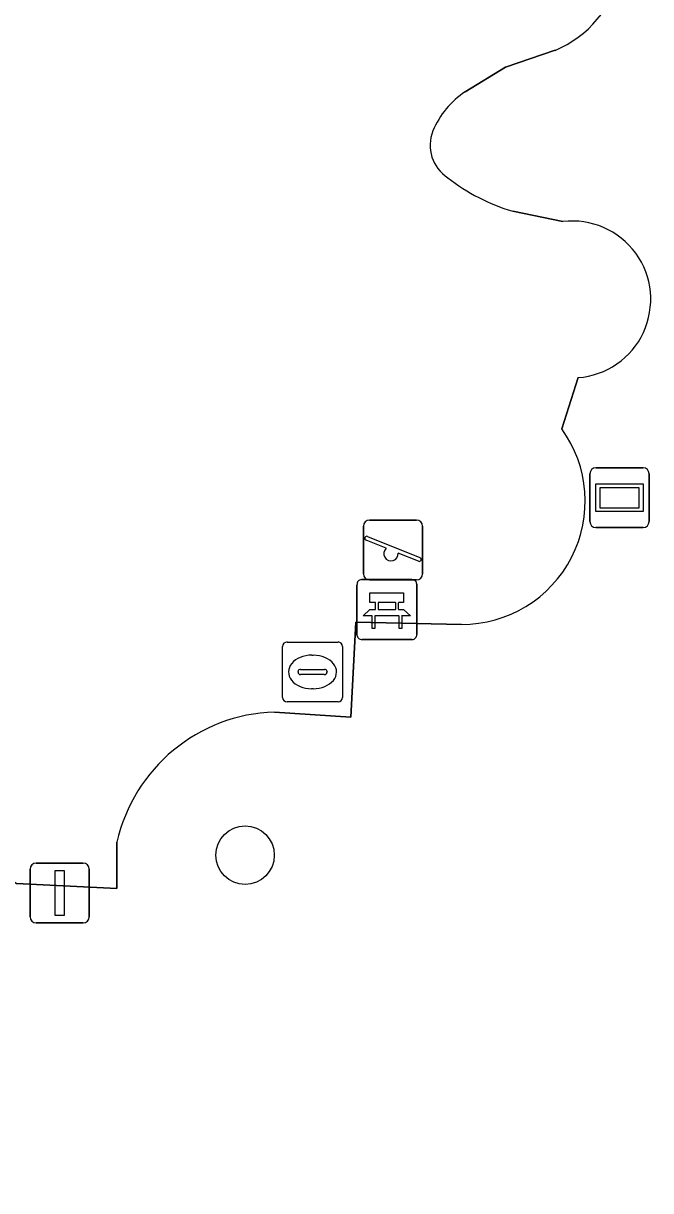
# Model space of a CAD drawing. Extents: x 160732 to 162107, y 387428 to 388479.
# Drawn here: x 160887.87 to 160898.36, y 387840.77 to 387860.28 of the extents above; entities that cross this region are included whole.
import ezdxf

# ---------------------------------------------------------------- set-up
doc = ezdxf.new("R2010")
doc.units = 0
for name, color, linetype in [('IMGEO_Afsluitpaal', 7, 'Continuous'), ('IMGEO_Bank', 7, 'Continuous'), ('IMGEO_Boom', 7, 'Continuous'), ('IMGEO_Brandkraan', 7, 'Continuous'), ('IMGEO_Groenvoorziening', 7, 'Continuous'), ('IMGEO_Informatiebord', 7, 'Continuous'), ('IMGEO_Speelvoorziening', 7, 'Continuous'), ('IMGEO_Voetpad_open', 7, 'Continuous')]:
    doc.layers.add(name, color=color, linetype=linetype)

msp = doc.modelspace()

# ---------------------------------------------------------------- linework, layer by layer
at = {"layer": 'IMGEO_Afsluitpaal'}
for p, q in [((160888.087, 387846.248), (160888.877, 387846.248)), ((160888.877, 387846.248), (160888.087, 387846.248)), ((160887.987, 387845.348), (160887.987, 387846.148)), ((160887.987, 387846.148), (160887.987, 387845.348)), ((160888.977, 387846.148), (160888.977, 387845.348)), ((160888.977, 387845.348), (160888.977, 387846.148)), ((160888.877, 387845.248), (160888.087, 387845.248)), ((160888.087, 387845.248), (160888.877, 387845.248))]:
    msp.add_line(p, q, dxfattribs=at)
msp.add_lwpolyline([(160888.407, 387846.123), (160888.557, 387846.123), (160888.557, 387845.373), (160888.407, 387845.373), (160888.407, 387846.123)], dxfattribs=at)
for centre, start, end in [((160888.087, 387846.148), 90, 180), ((160888.087, 387846.148), 90, 180), ((160888.877, 387846.148), 0, 90), ((160888.877, 387846.148), 360, 90), ((160888.087, 387845.348), 180, 270), ((160888.087, 387845.348), 180, 270), ((160888.877, 387845.348), 270, 0), ((160888.877, 387845.348), 270, 0)]:
    msp.add_arc(centre, 0.1, start, end, dxfattribs=at)
at = {"layer": 'IMGEO_Bank'}
for p, q in [((160893.452, 387850.058), (160893.452, 387850.899)), ((160893.452, 387850.899), (160893.452, 387850.058)), ((160893.527, 387850.983), (160894.368, 387850.983)), ((160894.368, 387850.983), (160893.527, 387850.983)), ((160894.452, 387850.908), (160894.452, 387850.067)), ((160894.452, 387850.067), (160894.452, 387850.908)), ((160893.761, 387850.489), (160893.761, 387850.595)), ((160893.805, 387850.595), (160893.805, 387850.489)), ((160894.093, 387850.601), (160893.811, 387850.601)), ((160893.811, 387850.483), (160894.093, 387850.483)), ((160894.099, 387850.489), (160894.099, 387850.595)), ((160894.143, 387850.595), (160894.143, 387850.489)), ((160894.149, 387850.381), (160893.756, 387850.381)), ((160894.377, 387849.983), (160893.536, 387849.983)), ((160893.536, 387849.983), (160894.377, 387849.983))]:
    msp.add_line(p, q, dxfattribs=at)
for points in [[(160893.755, 387850.601), (160893.669, 387850.601), (160893.669, 387850.762), (160894.232, 387850.762), (160894.232, 387850.601), (160894.149, 387850.601)], [(160893.699, 387850.381), (160893.557, 387850.381), (160893.669, 387850.483), (160893.755, 387850.483)], [(160894.149, 387850.483), (160894.232, 387850.483), (160894.344, 387850.381), (160894.205, 387850.381)], [(160893.749, 387850.374), (160893.749, 387850.167), (160893.706, 387850.167), (160893.706, 387850.374)], [(160894.199, 387850.374), (160894.199, 387850.167), (160894.155, 387850.167), (160894.155, 387850.374)]]:
    msp.add_lwpolyline(points, dxfattribs=at)
for centre, radius, start, end in [((160893.53, 387850.905), 0.0779, 92.4484, 184.2845), ((160893.53, 387850.905), 0.0779, 92.4484, 184.2845), ((160894.374, 387850.905), 0.0779, 2.4484, 94.2845), ((160894.374, 387850.905), 0.0779, 2.4484, 94.2845), ((160893.754, 387850.594), 0.00671, 2.8957, 87.1043), ((160893.754, 387850.49), 0.00671, 272.8957, 357.1043), ((160893.811, 387850.594), 0.00671, 92.8957, 177.1043), ((160893.811, 387850.49), 0.00671, 182.8957, 267.1043), ((160894.093, 387850.594), 0.00671, 2.8957, 87.1043), ((160894.093, 387850.49), 0.00671, 272.8957, 357.1043), ((160894.15, 387850.594), 0.00671, 92.8957, 177.1043), ((160894.15, 387850.49), 0.00671, 182.8957, 267.1043), ((160893.699, 387850.374), 0.00671, 2.8957, 87.1043), ((160893.756, 387850.374), 0.00671, 92.8957, 177.1043), ((160894.148, 387850.374), 0.00671, 2.8957, 87.1043), ((160894.205, 387850.374), 0.00671, 92.8957, 177.1043), ((160894.374, 387850.061), 0.0779, 272.4484, 4.2845), ((160894.374, 387850.061), 0.0779, 272.4484, 4.2845), ((160893.53, 387850.061), 0.0779, 182.4484, 274.2845), ((160893.53, 387850.061), 0.0779, 182.4484, 274.2845)]:
    msp.add_arc(centre, radius, start, end, dxfattribs=at)
at = {"layer": 'IMGEO_Boom'}
msp.add_circle((160891.581, 387846.379), 0.489, dxfattribs=at)
at = {"layer": 'IMGEO_Brandkraan'}
for p, q in [((160892.283, 387849.941), (160893.135, 387849.941)), ((160892.208, 387849.015), (160892.208, 387849.867)), ((160892.696, 387849.721), (160892.721, 387849.721)), ((160893.209, 387849.867), (160893.209, 387849.015)), ((160892.51, 387849.484), (160892.908, 387849.484)), ((160892.467, 387849.435), (160892.467, 387849.447)), ((160892.905, 387849.398), (160892.507, 387849.398)), ((160892.951, 387849.447), (160892.951, 387849.435)), ((160892.719, 387849.161), (160892.694, 387849.161)), ((160893.135, 387848.941), (160892.283, 387848.941))]:
    msp.add_line(p, q, dxfattribs=at)
for points in [[(160892.283, 387849.941), (160893.135, 387849.941)], [(160892.208, 387849.015), (160892.208, 387849.867)], [(160893.209, 387849.867), (160893.209, 387849.015)], [(160893.135, 387848.941), (160892.283, 387848.941)]]:
    msp.add_lwpolyline(points, dxfattribs=at)
for centre, radius, start, end in [((160892.285, 387849.865), 0.0765, 91.552, 178.448), ((160892.285, 387849.865), 0.0765, 91.552, 178.448), ((160893.133, 387849.865), 0.0765, 1.552, 88.448), ((160893.133, 387849.865), 0.0765, 1.552, 88.448), ((160892.507, 387849.444), 0.0403, 85.8775, 175.7526), ((160892.912, 387849.446), 0.0386, 1.7309, 96.639), ((160892.504, 387849.434), 0.0366, 178.938, 274.7102), ((160892.908, 387849.441), 0.043, 264.8664, 352.4533), ((160892.285, 387849.017), 0.0765, 181.552, 268.448), ((160892.285, 387849.017), 0.0765, 181.552, 268.448), ((160893.133, 387849.017), 0.0765, 271.552, 358.448), ((160893.133, 387849.017), 0.0765, 271.552, 358.448)]:
    msp.add_arc(centre, radius, start, end, dxfattribs=at)
for centre, major_axis, ratio, start_param, end_param in [((160892.695, 387849.441), (-0.387, 0.002), 0.722429, 4.712389, 7.853982), ((160892.72, 387849.441), (-0.39, 0.002), 0.717154, 1.570796, 4.712389)]:
    msp.add_ellipse(centre, major_axis=major_axis, ratio=ratio, start_param=start_param, end_param=end_param, dxfattribs=at)
at = {"layer": 'IMGEO_Groenvoorziening'}
for points in [[(160896.765, 387859.827), (160895.932, 387859.543), (160895.263, 387859.134)], [(160896.055, 387857.14), (160896.894, 387856.965)], [(160897.148, 387854.359), (160896.875, 387853.503)], [(160895.198, 387850.235), (160893.432, 387850.27), (160893.351, 387848.683), (160892.072, 387848.77)], [(160889.439, 387846.594), (160889.44, 387845.823), (160887.762, 387845.905), (160886.796, 387845.953), (160882.82, 387841.117), (160882.858, 387840.889), (160882.337, 387840.774)]]:
    msp.add_lwpolyline(points, dxfattribs=at)
for centre, radius, start, end in [((160896.041, 387861.544), 1.864, 292.8709, 347.1903), ((160896.039, 387857.94), 1.424, 123.0345, 157.6831), ((160895.317, 387858.239), 0.642, 157.8607, 237.4214), ((160896.951, 387860.212), 3.2, 231.7821, 253.7427), ((160897.052, 387855.665), 1.31, 274.2199, 96.9138), ((160895.207, 387852.295), 2.06, 269.7631, 35.9069), ((160892.16, 387845.983), 2.789, 91.8059, 167.3371)]:
    msp.add_arc(centre, radius, start, end, dxfattribs=at)
at = {"layer": 'IMGEO_Informatiebord'}
for p, q in [((160897.445, 387852.852), (160898.235, 387852.852)), ((160898.235, 387852.852), (160897.445, 387852.852)), ((160897.345, 387851.952), (160897.345, 387852.752)), ((160897.345, 387852.752), (160897.345, 387851.952)), ((160898.335, 387852.752), (160898.335, 387851.952)), ((160898.335, 387851.952), (160898.335, 387852.752)), ((160898.235, 387851.852), (160897.445, 387851.852)), ((160897.445, 387851.852), (160898.235, 387851.852))]:
    msp.add_line(p, q, dxfattribs=at)
for points in [[(160897.446, 387852.584), (160898.234, 387852.584), (160898.234, 387852.12), (160897.446, 387852.12), (160897.446, 387852.584)], [(160897.511, 387852.519), (160897.511, 387852.185), (160898.169, 387852.185), (160898.169, 387852.519), (160897.511, 387852.519)]]:
    msp.add_lwpolyline(points, dxfattribs=at)
for centre, start, end in [((160897.445, 387852.752), 90, 180), ((160897.445, 387852.752), 90, 180), ((160898.235, 387852.752), 0, 90), ((160898.235, 387852.752), 360, 90), ((160897.445, 387851.952), 180, 270), ((160897.445, 387851.952), 180, 270), ((160898.235, 387851.952), 270, 0), ((160898.235, 387851.952), 270, 0)]:
    msp.add_arc(centre, 0.1, start, end, dxfattribs=at)
at = {"layer": 'IMGEO_Speelvoorziening'}
for p, q in [((160893.559, 387851.079), (160893.559, 387851.879)), ((160893.559, 387851.879), (160893.559, 387851.079)), ((160893.659, 387851.979), (160894.449, 387851.979)), ((160894.449, 387851.979), (160893.659, 387851.979)), ((160894.549, 387851.879), (160894.549, 387851.079)), ((160894.549, 387851.079), (160894.549, 387851.879)), ((160893.942, 387851.507), (160893.603, 387851.644)), ((160893.628, 387851.704), (160894.504, 387851.351)), ((160894.48, 387851.291), (160894.14, 387851.428)), ((160894.449, 387850.979), (160893.659, 387850.979)), ((160893.659, 387850.979), (160894.449, 387850.979))]:
    msp.add_line(p, q, dxfattribs=at)
for centre, radius, start, end in [((160893.659, 387851.879), 0.1, 90, 180), ((160893.659, 387851.879), 0.1, 90, 180), ((160894.449, 387851.879), 0.1, 0, 90), ((160894.449, 387851.879), 0.1, 360, 90), ((160893.616, 387851.674), 0.0327, 68.078, 248.078), ((160894.021, 387851.417), 0.12, 130.9928, 5.1632), ((160894.492, 387851.321), 0.0327, 248.078, 68.078), ((160893.659, 387851.079), 0.1, 180, 270), ((160893.659, 387851.079), 0.1, 180, 270), ((160894.449, 387851.079), 0.1, 270, 0), ((160894.449, 387851.079), 0.1, 270, 0)]:
    msp.add_arc(centre, radius, start, end, dxfattribs=at)
at = {"layer": 'IMGEO_Voetpad_open'}
for points in [[(160887.98, 387869.584), (160887.966, 387870.15), (160888.05, 387872.328), (160888.069, 387872.845), (160888.248, 387876.06), (160886.821, 387876.126), (160883.587, 387876.277), (160882.367, 387876.334), (160882.036, 387870.433), (160880.591, 387870.472), (160880.239, 387863.793), (160879.85, 387854.025), (160879.706, 387852.67), (160887.762, 387845.905), (160889.44, 387845.823), (160889.439, 387846.594)], [(160895.263, 387859.134), (160895.932, 387859.543), (160896.765, 387859.827)], [(160896.894, 387856.965), (160896.055, 387857.14)], [(160896.875, 387853.503), (160897.148, 387854.359)], [(160892.072, 387848.77), (160893.351, 387848.683), (160893.432, 387850.27), (160895.198, 387850.235)]]:
    msp.add_lwpolyline(points, dxfattribs=at)
for centre, radius, start, end in [((160896.041, 387861.544), 1.864, 292.8709, 347.1903), ((160896.039, 387857.94), 1.424, 123.0345, 157.6831), ((160895.317, 387858.239), 0.642, 157.8607, 237.4214), ((160896.951, 387860.212), 3.2, 231.7821, 253.7427), ((160897.052, 387855.665), 1.31, 274.2199, 96.9138), ((160895.207, 387852.295), 2.06, 269.7631, 35.9069), ((160892.16, 387845.983), 2.789, 91.8059, 167.3371)]:
    msp.add_arc(centre, radius, start, end, dxfattribs=at)

doc.saveas('drawing.dxf')
